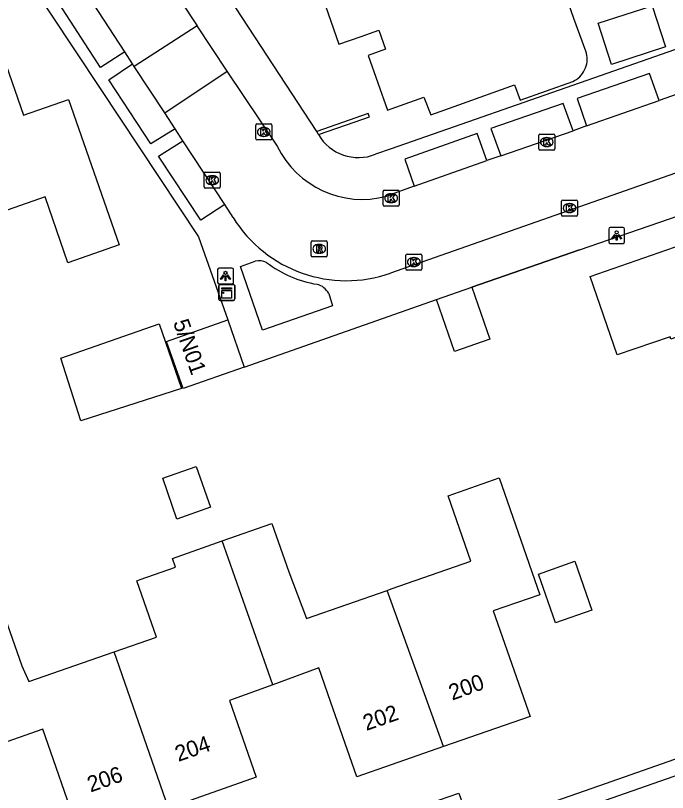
# Model space of a CAD drawing. Extents: x 158474 to 159560, y 388525 to 389605.
# Drawn here: x 158976.45 to 159017.31, y 389133.43 to 389182.1 of the extents above; entities that cross this region are included whole.
import ezdxf

# ---------------------------------------------------------------- set-up
doc = ezdxf.new("R2010")
doc.units = 0
for name, color, linetype in [('IMGEO_Kast', 7, 'Continuous'), ('IMGEO_Kolk', 7, 'Continuous'), ('IMGEO_Lichtpunt', 7, 'Continuous'), ('IMGEO_Muur', 7, 'Continuous'), ('IMGEO_Pand', 7, 'Continuous'), ('IMGEO_Pand_nummerreeks', 7, 'Continuous'), ('IMGEO_Rijbaan_lokaal_open', 7, 'Continuous'), ('IMGEO_Rioolput', 7, 'Continuous'), ('IMGEO_Voetpad_open', 7, 'Continuous')]:
    doc.layers.add(name, color=color, linetype=linetype)

msp = doc.modelspace()

# ---------------------------------------------------------------- linework, layer by layer
at = {"layer": 'IMGEO_Kast'}
for p, q in [((158989.19, 389164.334), (158989.19, 389165.175)), ((158989.19, 389165.175), (158989.19, 389164.334)), ((158989.265, 389165.259), (158990.106, 389165.259)), ((158990.106, 389165.259), (158989.265, 389165.259)), ((158990.19, 389165.184), (158990.19, 389164.343)), ((158990.19, 389164.343), (158990.19, 389165.184)), ((158990.115, 389164.259), (158989.274, 389164.259)), ((158989.274, 389164.259), (158990.115, 389164.259))]:
    msp.add_line(p, q, dxfattribs=at)
for points in [[(158989.385, 389165.049), (158989.985, 389165.049), (158989.985, 389164.964), (158989.385, 389164.964), (158989.385, 389165.049)], [(158989.385, 389164.874), (158989.985, 389164.874), (158989.985, 389164.385), (158989.385, 389164.385), (158989.385, 389164.874)]]:
    msp.add_lwpolyline(points, dxfattribs=at)
msp.add_circle((158989.469, 389164.723), 0.0377, dxfattribs=at)
for centre, start, end in [((158989.268, 389165.181), 92.4484, 184.2845), ((158989.268, 389165.181), 92.4484, 184.2845), ((158990.112, 389165.181), 2.4484, 94.2845), ((158990.112, 389165.181), 2.4484, 94.2845), ((158989.268, 389164.337), 182.4484, 274.2845), ((158989.268, 389164.337), 182.4484, 274.2845), ((158990.112, 389164.337), 272.4484, 4.2845), ((158990.112, 389164.337), 272.4484, 4.2845)]:
    msp.add_arc(centre, 0.0779, start, end, dxfattribs=at)
at = {"layer": 'IMGEO_Kolk'}
for p, q in [((158991.511, 389174.383), (158991.511, 389175.235)), ((158991.586, 389175.309), (158992.438, 389175.309)), ((158992.512, 389175.235), (158992.512, 389174.383)), ((158991.999, 389175.089), (158992.024, 389175.089)), ((158992.438, 389174.309), (158991.586, 389174.309)), ((158992.022, 389174.529), (158991.997, 389174.529)), ((159009.247, 389173.748), (159009.247, 389174.6)), ((159009.322, 389174.674), (159010.174, 389174.674)), ((159009.735, 389174.454), (159009.76, 389174.454)), ((159010.248, 389174.6), (159010.248, 389173.748)), ((159009.758, 389173.894), (159009.733, 389173.894)), ((159010.174, 389173.674), (159009.322, 389173.674)), ((158988.354, 389172.287), (158989.206, 389172.287)), ((158988.279, 389171.361), (158988.279, 389172.213)), ((158988.767, 389172.067), (158988.792, 389172.067)), ((158989.28, 389172.213), (158989.28, 389171.361)), ((158989.206, 389171.287), (158988.354, 389171.287)), ((158988.79, 389171.507), (158988.765, 389171.507)), ((158999.494, 389170.235), (158999.494, 389171.087)), ((158999.569, 389171.161), (159000.421, 389171.161)), ((158999.982, 389170.941), (159000.007, 389170.941)), ((159000.495, 389171.087), (159000.495, 389170.235)), ((159000.005, 389170.381), (158999.98, 389170.381)), ((159010.673, 389169.614), (159010.673, 389170.466)), ((159010.748, 389170.54), (159011.6, 389170.54)), ((159011.161, 389170.32), (159011.186, 389170.32)), ((159011.674, 389170.466), (159011.674, 389169.614)), ((159000.421, 389170.161), (158999.569, 389170.161)), ((159011.6, 389169.54), (159010.748, 389169.54)), ((159011.184, 389169.76), (159011.159, 389169.76)), ((159000.915, 389166.232), (159000.915, 389167.084)), ((159000.99, 389167.158), (159001.842, 389167.158)), ((159001.403, 389166.938), (159001.428, 389166.938)), ((159001.916, 389167.084), (159001.916, 389166.232)), ((159001.842, 389166.158), (159000.99, 389166.158)), ((159001.426, 389166.378), (159001.401, 389166.378))]:
    msp.add_line(p, q, dxfattribs=at)
for points in [[(158991.511, 389174.383), (158991.511, 389175.235)], [(158991.586, 389175.309), (158992.438, 389175.309)], [(158992.512, 389175.235), (158992.512, 389174.383)], [(158991.832, 389175.009), (158991.955, 389175.009), (158991.955, 389174.858), (158992.085, 389175.009), (158992.249, 389175.009), (158992.103, 389174.858), (158992.256, 389174.609), (158992.104, 389174.609), (158992.019, 389174.773), (158991.955, 389174.706), (158991.955, 389174.609), (158991.832, 389174.609), (158991.832, 389175.009)], [(158992.438, 389174.309), (158991.586, 389174.309)], [(159009.247, 389173.748), (159009.247, 389174.6)], [(159009.322, 389174.674), (159010.174, 389174.674)], [(159009.568, 389174.374), (159009.691, 389174.374), (159009.691, 389174.223), (159009.821, 389174.374), (159009.985, 389174.374), (159009.839, 389174.223), (159009.992, 389173.974), (159009.84, 389173.974), (159009.755, 389174.138), (159009.691, 389174.071), (159009.691, 389173.974), (159009.568, 389173.974), (159009.568, 389174.374)], [(159010.248, 389174.6), (159010.248, 389173.748)], [(159010.174, 389173.674), (159009.322, 389173.674)], [(158988.354, 389172.287), (158989.206, 389172.287)], [(158988.279, 389171.361), (158988.279, 389172.213)], [(158988.6, 389171.987), (158988.723, 389171.987), (158988.723, 389171.836), (158988.853, 389171.987), (158989.017, 389171.987), (158988.871, 389171.836), (158989.024, 389171.587), (158988.872, 389171.587), (158988.787, 389171.751), (158988.723, 389171.684), (158988.723, 389171.587), (158988.6, 389171.587), (158988.6, 389171.987)], [(158989.28, 389172.213), (158989.28, 389171.361)], [(158989.206, 389171.287), (158988.354, 389171.287)], [(158999.494, 389170.235), (158999.494, 389171.087)], [(158999.569, 389171.161), (159000.421, 389171.161)], [(158999.815, 389170.861), (158999.938, 389170.861), (158999.938, 389170.71), (159000.068, 389170.861), (159000.232, 389170.861), (159000.086, 389170.71), (159000.239, 389170.461), (159000.087, 389170.461), (159000.002, 389170.625), (158999.938, 389170.558), (158999.938, 389170.461), (158999.815, 389170.461), (158999.815, 389170.861)], [(159000.495, 389171.087), (159000.495, 389170.235)], [(159010.673, 389169.614), (159010.673, 389170.466)], [(159010.748, 389170.54), (159011.6, 389170.54)], [(159011.674, 389170.466), (159011.674, 389169.614)], [(159000.421, 389170.161), (158999.569, 389170.161)], [(159010.994, 389170.24), (159011.117, 389170.24), (159011.117, 389170.089), (159011.247, 389170.24), (159011.411, 389170.24), (159011.265, 389170.089), (159011.418, 389169.84), (159011.266, 389169.84), (159011.181, 389170.004), (159011.117, 389169.937), (159011.117, 389169.84), (159010.994, 389169.84), (159010.994, 389170.24)], [(159011.6, 389169.54), (159010.748, 389169.54)], [(159000.915, 389166.232), (159000.915, 389167.084)], [(159000.99, 389167.158), (159001.842, 389167.158)], [(159001.916, 389167.084), (159001.916, 389166.232)], [(159001.236, 389166.858), (159001.359, 389166.858), (159001.359, 389166.707), (159001.489, 389166.858), (159001.653, 389166.858), (159001.507, 389166.707), (159001.66, 389166.458), (159001.508, 389166.458), (159001.423, 389166.622), (159001.359, 389166.555), (159001.359, 389166.458), (159001.236, 389166.458), (159001.236, 389166.858)], [(159001.842, 389166.158), (159000.99, 389166.158)]]:
    msp.add_lwpolyline(points, dxfattribs=at)
for centre, start, end in [((158991.588, 389175.233), 91.552, 178.448), ((158991.588, 389175.233), 91.552, 178.448), ((158992.436, 389175.233), 1.552, 88.448), ((158992.436, 389175.233), 1.552, 88.448), ((158991.588, 389174.385), 181.552, 268.448), ((158991.588, 389174.385), 181.552, 268.448), ((158992.436, 389174.385), 271.552, 358.448), ((158992.436, 389174.385), 271.552, 358.448), ((159009.324, 389174.598), 91.552, 178.448), ((159009.324, 389174.598), 91.552, 178.448), ((159010.172, 389174.598), 1.552, 88.448), ((159010.172, 389174.598), 1.552, 88.448), ((159009.324, 389173.75), 181.552, 268.448), ((159009.324, 389173.75), 181.552, 268.448), ((159010.172, 389173.75), 271.552, 358.448), ((159010.172, 389173.75), 271.552, 358.448), ((158988.356, 389172.211), 91.552, 178.448), ((158988.356, 389172.211), 91.552, 178.448), ((158989.204, 389172.211), 1.552, 88.448), ((158989.204, 389172.211), 1.552, 88.448), ((158988.356, 389171.363), 181.552, 268.448), ((158988.356, 389171.363), 181.552, 268.448), ((158989.204, 389171.363), 271.552, 358.448), ((158989.204, 389171.363), 271.552, 358.448), ((158999.571, 389171.085), 91.552, 178.448), ((158999.571, 389171.085), 91.552, 178.448), ((159000.419, 389171.085), 1.552, 88.448), ((159000.419, 389171.085), 1.552, 88.448), ((159010.75, 389170.464), 91.552, 178.448), ((159010.75, 389170.464), 91.552, 178.448), ((159011.598, 389170.464), 1.552, 88.448), ((159011.598, 389170.464), 1.552, 88.448), ((158999.571, 389170.237), 181.552, 268.448), ((158999.571, 389170.237), 181.552, 268.448), ((159000.419, 389170.237), 271.552, 358.448), ((159000.419, 389170.237), 271.552, 358.448), ((159010.75, 389169.616), 181.552, 268.448), ((159010.75, 389169.616), 181.552, 268.448), ((159011.598, 389169.616), 271.552, 358.448), ((159011.598, 389169.616), 271.552, 358.448), ((159000.992, 389167.082), 91.552, 178.448), ((159000.992, 389167.082), 91.552, 178.448), ((159001.84, 389167.082), 1.552, 88.448), ((159001.84, 389167.082), 1.552, 88.448), ((159000.992, 389166.234), 181.552, 268.448), ((159000.992, 389166.234), 181.552, 268.448), ((159001.84, 389166.234), 271.552, 358.448), ((159001.84, 389166.234), 271.552, 358.448)]:
    msp.add_arc(centre, 0.0765, start, end, dxfattribs=at)
for centre, major_axis, ratio, start_param, end_param in [((158991.998, 389174.809), (-0.387, 0.002), 0.722429, 4.712389, 7.853982), ((158992.023, 389174.809), (-0.39, 0.002), 0.717154, 1.570796, 4.712389), ((159009.734, 389174.174), (-0.387, 0.002), 0.722429, 4.712389, 7.853982), ((159009.759, 389174.174), (-0.39, 0.002), 0.717154, 1.570796, 4.712389), ((158988.766, 389171.787), (-0.387, 0.002), 0.722429, 4.712389, 7.853982), ((158988.791, 389171.787), (-0.39, 0.002), 0.717154, 1.570796, 4.712389), ((158999.981, 389170.661), (-0.387, 0.002), 0.722429, 4.712389, 7.853982), ((159000.006, 389170.661), (-0.39, 0.002), 0.717154, 1.570796, 4.712389), ((159011.16, 389170.04), (-0.387, 0.002), 0.722429, 4.712389, 7.853982), ((159011.185, 389170.04), (-0.39, 0.002), 0.717154, 1.570796, 4.712389), ((159001.402, 389166.658), (-0.387, 0.002), 0.722429, 4.712389, 7.853982), ((159001.427, 389166.658), (-0.39, 0.002), 0.717154, 1.570796, 4.712389)]:
    msp.add_ellipse(centre, major_axis=major_axis, ratio=ratio, start_param=start_param, end_param=end_param, dxfattribs=at)
at = {"layer": 'IMGEO_Lichtpunt'}
for p, q in [((159013.629, 389168.726), (159013.629, 389167.919)), ((159013.629, 389168.726), (159013.629, 389167.919)), ((159014.531, 389168.821), (159013.723, 389168.821)), ((159014.531, 389168.821), (159013.723, 389168.821)), ((159014.625, 389167.919), (159014.625, 389168.726)), ((159014.625, 389167.919), (159014.625, 389168.726)), ((159013.723, 389167.825), (159014.531, 389167.825)), ((159013.723, 389167.825), (159014.531, 389167.825)), ((158989.115, 389166.186), (158989.115, 389165.379)), ((158989.115, 389166.186), (158989.115, 389165.379)), ((158990.017, 389166.281), (158989.209, 389166.281)), ((158990.017, 389166.281), (158989.209, 389166.281)), ((158990.111, 389165.379), (158990.111, 389166.186)), ((158990.111, 389165.379), (158990.111, 389166.186)), ((158989.209, 389165.285), (158990.017, 389165.285)), ((158989.209, 389165.285), (158990.017, 389165.285))]:
    msp.add_line(p, q, dxfattribs=at)
for points in [[(159014.003, 389168.39), (159014.042, 389168.362), (159013.854, 389168.1), (159013.816, 389168.127), (159014.003, 389168.39)], [(159014.215, 389168.362), (159014.253, 389168.389), (159014.44, 389168.127), (159014.401, 389168.099), (159014.215, 389168.362)], [(159014.105, 389168.342), (159014.152, 389168.342), (159014.152, 389168.02), (159014.105, 389168.02), (159014.105, 389168.342)], [(158989.489, 389165.85), (158989.528, 389165.822), (158989.34, 389165.56), (158989.302, 389165.587), (158989.489, 389165.85)], [(158989.591, 389165.802), (158989.638, 389165.802), (158989.638, 389165.48), (158989.591, 389165.48), (158989.591, 389165.802)], [(158989.701, 389165.822), (158989.739, 389165.849), (158989.926, 389165.587), (158989.887, 389165.559), (158989.701, 389165.822)]]:
    msp.add_lwpolyline(points, dxfattribs=at)
for centre in [(159014.128, 389168.524), (158989.614, 389165.984)]:
    msp.add_circle(centre, 0.0994, dxfattribs=at)
for centre, start, end in [((159013.723, 389168.726), 90, 180), ((159013.723, 389168.726), 90, 180), ((159014.531, 389168.726), 0, 90), ((159014.531, 389168.726), 0, 90), ((159013.723, 389167.919), 180, 270), ((159013.723, 389167.919), 180, 270), ((159014.531, 389167.919), 270, 0), ((159014.531, 389167.919), 270, 360), ((158989.209, 389166.186), 90, 180), ((158989.209, 389166.186), 90, 180), ((158990.017, 389166.186), 0, 90), ((158990.017, 389166.186), 0, 90), ((158989.209, 389165.379), 180, 270), ((158989.209, 389165.379), 180, 270), ((158990.017, 389165.379), 270, 0), ((158990.017, 389165.379), 270, 360)]:
    msp.add_arc(centre, 0.0946, start, end, dxfattribs=at)
at = {"layer": 'IMGEO_Muur'}
for points in [[(158981.75, 389177.538), (158987.911, 389168.238), (158989.755, 389163.028)], [(159011.797, 389167.417), (159005.043, 389165.087)], [(158990.787, 389160.073), (159002.826, 389164.311)]]:
    msp.add_lwpolyline(points, dxfattribs=at)
at = {"layer": 'IMGEO_Pand'}
for points in [[(158995.055, 389185.079), (158996.724, 389180.298), (158998.107, 389180.786), (158999.212, 389181.175), (158999.631, 389179.987), (158998.547, 389179.607), (158999.757, 389176.173), (159000, 389176.26), (159002.036, 389176.981), (159002.49, 389175.871), (159004.227, 389176.499), (159007.723, 389177.764), (159008.089, 389176.791), (159011.372, 389177.963), (159011.491, 389178.024), (159011.604, 389178.094), (159011.711, 389178.174), (159011.811, 389178.263), (159011.902, 389178.36), (159011.985, 389178.465), (159012.058, 389178.576), (159012.122, 389178.694), (159012.175, 389178.816), (159012.218, 389178.943), (159012.25, 389179.072), (159012.27, 389179.204), (159012.279, 389179.337), (159012.276, 389179.471), (159012.262, 389179.604), (159012.237, 389179.735), (159012.2, 389179.863), (159011.451, 389181.916), (159008.62, 389190.063)], [(159016.343, 389182.72), (159017.18, 389180.136), (159013.803, 389179.041), (159012.965, 389181.625), (159016.343, 389182.72)], [(158969.774, 389178.63), (158975.306, 389180.563), (158976.949, 389175.86), (158979.77, 389176.846), (158982.954, 389167.737), (158979.74, 389166.614), (158978.299, 389170.738), (158973.163, 389168.943)], [(158995.434, 389174.645), (158997.73, 389175.436), (158998.632, 389175.747), (158998.559, 389175.961), (158995.329, 389174.835)], [(158995.434, 389174.645), (158995.329, 389174.835)], [(159019.367, 389157.431), (159019.314, 389157.583), (159017.808, 389161.924), (159017.526, 389161.826), (159017.472, 389161.982), (159014.165, 389160.835), (159012.461, 389165.748), (159025.444, 389170.253), (159027.204, 389165.181), (159025.827, 389164.703), (159027.342, 389160.337)], [(159002.826, 389164.311), (159005.043, 389165.087)], [(159005.043, 389165.087), (159006.183, 389161.829), (159003.966, 389161.053), (159002.826, 389164.311)], [(158990.787, 389160.073), (158986.95, 389158.731), (158985.917, 389161.686), (158989.755, 389163.028)], [(158989.755, 389163.028), (158990.787, 389160.073)], [(158979.284, 389160.645), (158985.444, 389162.779), (158986.849, 389158.726), (158980.548, 389156.705), (158979.284, 389160.645)], [(158985.675, 389153.109), (158987.771, 389153.842), (158988.667, 389151.292), (158986.568, 389150.558), (158985.675, 389153.109)], [(158999.748, 389146.087), (159000, 389146.175), (159004.993, 389147.915), (159003.563, 389152.02), (159006.763, 389153.136), (159009.314, 389145.816), (159006.397, 389144.799), (159008.701, 389138.186), (159003.284, 389136.298)], [(158989.409, 389149.182), (158992.525, 389150.273), (158993.585, 389147.245), (158994.679, 389144.32), (158999.748, 389146.087)], [(158982.633, 389142.232), (158985.293, 389143.159), (158984.053, 389146.696), (158984.26, 389146.769), (158986.481, 389147.547), (158986.291, 389148.091), (158989.409, 389149.182)], [(158992.573, 389140.178), (158989.409, 389149.182)], [(159009.224, 389147.113), (159011.509, 389147.909), (159012.575, 389144.85), (159010.29, 389144.054), (159009.224, 389147.113)], [(159003.284, 389136.298), (159000, 389145.39), (158999.748, 389146.087)], [(158972.751, 389143.29), (158975.797, 389144.356), (158976.843, 389141.369), (158977.292, 389140.37), (158982.633, 389142.232)], [(158986.029, 389132.453), (158982.633, 389142.232)], [(159003.284, 389136.298), (159000, 389135.154), (158997.846, 389134.403), (158996.201, 389139.125), (158995.468, 389141.226), (158992.573, 389140.178)], [(158992.573, 389140.178), (158989.864, 389139.198), (158991.544, 389134.375), (158986.029, 389132.453)], [(158986.029, 389132.453), (158980.541, 389130.54), (158978.823, 389135.47), (158978.154, 389137.39), (158975.174, 389136.352)]]:
    msp.add_lwpolyline(points, dxfattribs=at)
at = {"layer": 'IMGEO_Rijbaan_lokaal_open'}
for points in [[(158982.631, 389189.332), (158987.839, 389181.467)], [(159053.38, 389184.989), (159049.249, 389183.17), (159036.548, 389178.795), (159034.07, 389177.929), (158999.962, 389165.965)], [(158983.31, 389179.83), (158980.663, 389183.869)], [(158987.839, 389181.467), (158983.89, 389178.917)], [(158989.722, 389178.607), (158987.839, 389181.467)], [(158983.783, 389179.08), (158983.31, 389179.83)], [(159025.326, 389179.784), (159016.796, 389176.786)], [(158983.89, 389178.917), (158983.783, 389179.08)], [(158985.81, 389175.996), (158983.89, 389178.917)], [(158985.81, 389175.996), (158989.722, 389178.607)], [(158992.861, 389173.919), (158989.722, 389178.607)], [(159012.24, 389175.192), (159016.796, 389176.786)], [(158986.464, 389175.002), (158985.81, 389175.996)], [(159012.24, 389175.192), (159011.394, 389174.884)], [(158986.944, 389174.254), (158986.464, 389175.002)], [(159006.87, 389173.318), (159011.394, 389174.884)], [(158989.579, 389170.258), (158986.944, 389174.254)], [(159006.87, 389173.318), (159005.993, 389173.024)], [(159001.445, 389171.418), (159005.993, 389173.024)], [(159001.445, 389171.418), (158999.706, 389170.785)], [(158990.09, 389169.446), (158989.579, 389170.258)], [(158886.529, 389085.924), (158882.912, 389087.747), (158883.714, 389089.327), (159000, 389129.904), (159002.252, 389130.689), (159005.231, 389130.078), (159018.569, 389134.736), (159019.328, 389132.39)]]:
    msp.add_lwpolyline(points, dxfattribs=at)
for centre, radius, start, end in [((158998.178, 389176.491), 5.907, 205.8111, 284.9873), ((158997.189, 389173.84), 8.349, 211.7577, 289.3956)]:
    msp.add_arc(centre, radius, start, end, dxfattribs=at)
at = {"layer": 'IMGEO_Rioolput'}
for p, q in [((158994.984, 389167.058), (158994.984, 389167.91)), ((158995.059, 389167.984), (158995.911, 389167.984)), ((158995.985, 389167.91), (158995.985, 389167.058)), ((158995.472, 389167.764), (158995.497, 389167.764)), ((158995.911, 389166.984), (158995.059, 389166.984)), ((158995.495, 389167.204), (158995.47, 389167.204))]:
    msp.add_line(p, q, dxfattribs=at)
for points in [[(158994.984, 389167.058), (158994.984, 389167.91)], [(158995.059, 389167.984), (158995.911, 389167.984)], [(158995.985, 389167.91), (158995.985, 389167.058)], [(158995.573, 389167.682), (158995.321, 389167.684), (158995.321, 389167.284)], [(158995.321, 389167.284), (158995.445, 389167.284), (158995.445, 389167.446), (158995.456, 389167.446)], [(158995.499, 389167.603), (158995.445, 389167.603), (158995.445, 389167.522)], [(158995.445, 389167.522), (158995.497, 389167.522)], [(158995.503, 389167.417), (158995.574, 389167.284), (158995.714, 389167.284), (158995.649, 389167.41)], [(158995.911, 389166.984), (158995.059, 389166.984)]]:
    msp.add_lwpolyline(points, dxfattribs=at)
for centre, radius, start, end in [((158995.061, 389167.908), 0.0765, 91.552, 178.448), ((158995.061, 389167.908), 0.0765, 91.552, 178.448), ((158995.909, 389167.908), 0.0765, 1.552, 88.448), ((158995.909, 389167.908), 0.0765, 1.552, 88.448), ((158995.455, 389167.393), 0.0533, 26.0293, 88.6989), ((158995.481, 389167.711), 0.19, 274.7715, 282.9687), ((158995.505, 389167.507), 0.0964, 77.0061, 93.1865), ((158995.519, 389167.564), 0.0378, 276.6634, 79.6772), ((158995.572, 389167.572), 0.109, 350.3612, 89.416), ((158995.57, 389167.572), 0.112, 277.5842, 350.9817), ((158995.554, 389167.357), 0.108, 29.5134, 73.7905), ((158995.061, 389167.06), 0.0765, 181.552, 268.448), ((158995.061, 389167.06), 0.0765, 181.552, 268.448), ((158995.909, 389167.06), 0.0765, 271.552, 358.448), ((158995.909, 389167.06), 0.0765, 271.552, 358.448)]:
    msp.add_arc(centre, radius, start, end, dxfattribs=at)
for centre, major_axis, ratio, start_param, end_param in [((158995.471, 389167.484), (-0.387, 0.002), 0.722429, 4.712389, 7.853982), ((158995.496, 389167.484), (-0.39, 0.002), 0.717154, 1.570796, 4.712389)]:
    msp.add_ellipse(centre, major_axis=major_axis, ratio=ratio, start_param=start_param, end_param=end_param, dxfattribs=at)
at = {"layer": 'IMGEO_Voetpad_open'}
for points in [[(158995.329, 389174.835), (158980.141, 389198.037)], [(159045.619, 389189.679), (159025.402, 389182.621), (159012.683, 389178.18), (159000, 389173.752), (158999.021, 389173.41)], [(158977.058, 389184.622), (158981.75, 389177.538), (158987.911, 389168.238), (158989.755, 389163.028)], [(158983.31, 389179.83), (158981.769, 389178.85), (158979.156, 389182.867), (158980.663, 389183.869)], [(158986.464, 389175.002), (158984.924, 389174.063), (158982.291, 389178.078), (158983.783, 389179.08)], [(159016.796, 389176.786), (159016.187, 389178.47), (159011.646, 389176.903), (159012.24, 389175.192)], [(159011.394, 389174.884), (159010.772, 389176.581), (159006.245, 389175.02), (159006.87, 389173.318)], [(159005.993, 389173.024), (159005.375, 389174.703), (159000.842, 389173.107), (159001.445, 389171.418)], [(158989.579, 389170.258), (158988.07, 389169.282), (158985.417, 389173.296), (158986.944, 389174.254)], [(159005.043, 389165.087), (159011.797, 389167.417), (159028.66, 389173.233)], [(158990.547, 389166.378), (158991.477, 389166.707)], [(158996.085, 389164.689), (158996.324, 389163.912), (158991.921, 389162.389), (158990.547, 389166.378)], [(158990.787, 389160.073), (159002.826, 389164.311)], [(158885.183, 389091.943), (159000, 389131.917), (159004.229, 389133.389), (159005.041, 389131.059), (159013.434, 389133.994), (159026.048, 389138.406)]]:
    msp.add_lwpolyline(points, dxfattribs=at)
for centre, radius, start, end in [((158997.945, 389176.111), 2.907, 210.2791, 291.7238), ((158991.72, 389165.601), 1.132, 65.5728, 102.384), ((158996.546, 389172.361), 7.198, 232.7415, 260.4864), ((158995.049, 389164.121), 1.181, 28.7255, 74.9392)]:
    msp.add_arc(centre, radius, start, end, dxfattribs=at)

# ---------------------------------------------------------------- texts
at = {"layer": 'IMGEO_Pand_nummerreeks'}
for s, rotation, p in [('5/N01', 289.2525, (158986.316, 389162.879)), ('200', 20.062, (159003.822, 389139.177)), ('202', 19.2121, (158998.433, 389137.277)), ('204', 19.217, (158986.656, 389135.34)), ('206', 19.217, (158981.155, 389133.423))]:
    msp.add_text(s, height=1, rotation=rotation, dxfattribs=at).set_placement(p)

doc.saveas('drawing.dxf')
